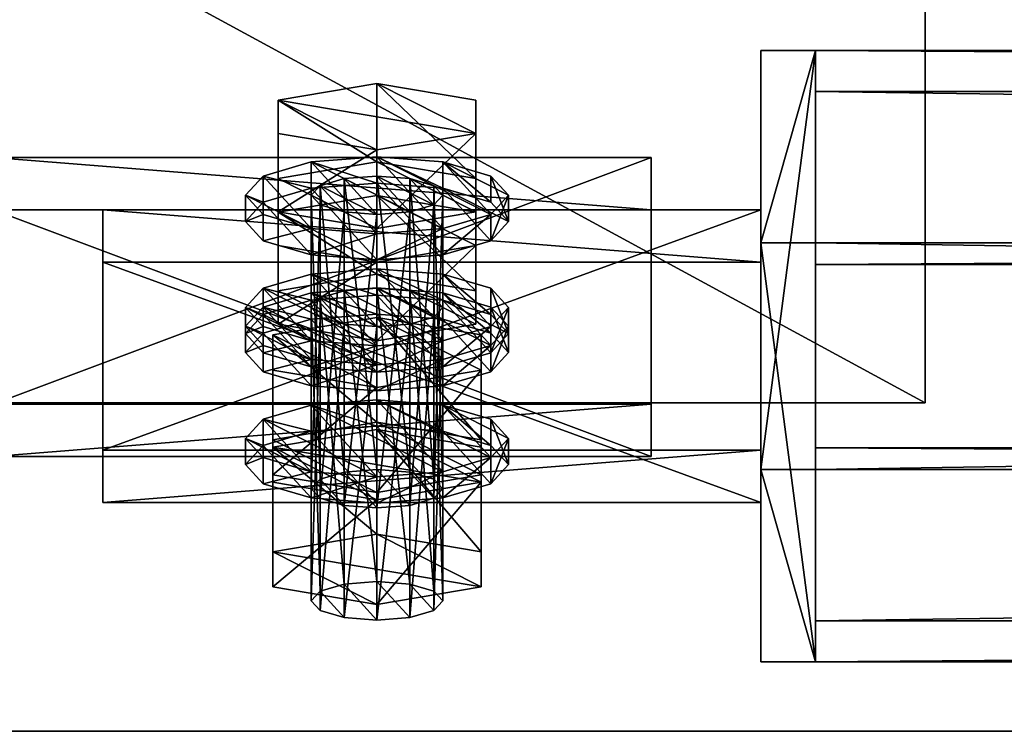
# Model space of a CAD drawing. Header units: millimetres. Extents: x 60485 to 71303, y 100 to 16900.
# Tile 644 of 656: x 65832 to 65922, y 16700 to 16765. Entities that reach past the tile are written whole.
import ezdxf

# ---------------------------------------------------------------- set-up
doc = ezdxf.new("R2010")
doc.units = ezdxf.units.MM
for name, color, linetype in [('1', 7, 'Continuous'), ('13', 7, 'Continuous'), ('21', 7, 'Continuous'), ('4', 7, 'Continuous'), ('99', 7, 'Continuous')]:
    doc.layers.add(name, color=color, linetype=linetype)

msp = doc.modelspace()

# ---------------------------------------------------------------- meshes
at = {"layer": '1', "color": 7}
mesh = msp.add_polyface(dxfattribs=at)
corners = [(70999.994, 16699.999, 2949.999), (70999.994, 16699.999, -0.001), (60499.994, 16699.999, -0.001), (60499.994, 16699.999, 2949.999), (70999.994, 16899.999, -0.001), (60499.994, 16899.999, -0.001), (70999.994, 16899.999, 2949.999), (60499.994, 16899.999, 2949.999)]
mesh.append_faces([[corners[k] for k in face] for face in [(0, 2, 3, 3), (1, 5, 2, 2), (4, 7, 5, 5), (6, 3, 7, 7), (1, 6, 4, 4), (3, 5, 7, 7)]], dxfattribs={"vtx0": -1, "color": 7})
mesh.append_faces([[corners[k] for k in face] for face in [(0, 1, 2, 2), (1, 4, 5, 5), (4, 6, 7, 7), (6, 0, 3, 3), (1, 0, 6, 6), (3, 2, 5, 5)]], dxfattribs={"vtx2": -1, "vtx3": -1, "color": 7})
at = {"layer": '13', "color": 7}
mesh = msp.add_polyface(dxfattribs=at)
corners = [(65865, 16723.893, 3037.736), (65862, 16750.435, 3028.781), (65865, 16750.67, 3029.549), (65862, 16747.397, 3018.843), (65859, 16748.916, 3023.812), (65859.804, 16748.039, 3020.943), (65859.804, 16749.793, 3026.681), (65865, 16747.162, 3018.074), (65868, 16747.397, 3018.843), (65865, 16751.954, 3033.75), (65856, 16750.435, 3028.781), (65856, 16757.607, 3026.588), (65865, 16759.127, 3031.557), (65856, 16747.397, 3018.843), (65856, 16754.569, 3016.65), (65865, 16745.877, 3013.873), (65865, 16753.05, 3011.681), (65874, 16754.569, 3016.65), (65865, 16750.033, 3036.018), (65859, 16749.563, 3034.481), (65859, 16751.954, 3033.75), (65865, 16752.424, 3035.287), (65854.608, 16748.279, 3030.28), (65854.608, 16750.67, 3029.549), (65853, 16746.525, 3024.543), (65853, 16748.916, 3023.812), (65854.608, 16744.771, 3018.805), (65854.608, 16747.162, 3018.074), (65859, 16743.487, 3014.604), (65859, 16745.877, 3013.873), (65865, 16743.017, 3013.067), (65865, 16745.407, 3012.336), (65871, 16745.877, 3013.873), (65865, 16741.721, 3000.279), (65856, 16740.202, 2995.31), (65856, 16747.374, 2993.117), (65865, 16748.893, 2998.086), (65856, 16744.336, 2983.179), (65865, 16742.817, 2978.21)]
mesh.append_faces([[corners[k] for k in face] for face in [(0, 1, 2, 2), (3, 4, 5, 5), (9, 11, 12, 12), (10, 14, 11, 11), (13, 16, 14, 14), (10, 15, 13, 13), (16, 11, 14, 14), (18, 20, 21, 21), (19, 23, 20, 20), (22, 25, 23, 23), (24, 27, 25, 25), (26, 29, 27, 27), (28, 31, 29, 29), (22, 26, 24, 24), (29, 25, 27, 27), (33, 35, 36, 36), (34, 37, 35, 35), (38, 35, 37, 37)]], dxfattribs={"vtx0": -1, "color": 7})
mesh.append_faces([[corners[k] for k in face] for face in [(4, 3, 6, 6), (6, 7, 1, 1), (1, 8, 2, 2), (9, 15, 10, 10), (11, 17, 12, 12), (18, 30, 19, 19), (19, 28, 22, 22), (25, 29, 23, 23), (23, 29, 20, 20), (20, 32, 21, 21), (35, 38, 36, 36)]], dxfattribs={"vtx0": -1, "vtx1": -1, "color": 7})
mesh.append_faces([[corners[k] for k in face] for face in [(6, 3, 7, 7), (19, 30, 28, 28), (22, 28, 26, 26), (20, 29, 31, 31)]], dxfattribs={"vtx0": -1, "vtx2": -1, "vtx3": -1, "color": 7})
mesh.append_faces([[corners[k] for k in face] for face in [(9, 10, 11, 11), (10, 13, 14, 14), (13, 15, 16, 16), (18, 19, 20, 20), (19, 22, 23, 23), (22, 24, 25, 25), (24, 26, 27, 27), (26, 28, 29, 29), (28, 30, 31, 31), (33, 34, 35, 35)]], dxfattribs={"vtx2": -1, "vtx3": -1, "color": 7})
mesh = msp.add_polyface(dxfattribs=at)
corners = [(65868, 16723.658, 3036.967), (65865, 16750.67, 3029.549), (65868, 16750.435, 3028.781), (65862, 16750.435, 3028.781), (65865, 16747.162, 3018.074), (65868, 16747.397, 3018.843), (65870.196, 16748.039, 3020.943), (65871, 16748.916, 3023.812), (65870.196, 16749.793, 3026.681), (65865, 16745.877, 3013.873), (65874, 16747.397, 3018.843), (65874, 16754.569, 3016.65), (65865, 16753.05, 3011.681), (65874, 16750.435, 3028.781), (65874, 16757.607, 3026.588), (65865, 16751.954, 3033.75), (65865, 16759.127, 3031.557), (65856, 16757.607, 3026.588), (65865, 16743.017, 3013.067), (65871, 16743.487, 3014.604), (65871, 16745.877, 3013.873), (65865, 16745.407, 3012.336), (65875.392, 16744.771, 3018.805), (65875.392, 16747.162, 3018.074), (65877, 16746.525, 3024.543), (65877, 16748.916, 3023.812), (65875.392, 16748.279, 3030.28), (65875.392, 16750.67, 3029.549), (65871, 16749.563, 3034.481), (65871, 16751.954, 3033.75), (65865, 16750.033, 3036.018), (65865, 16752.424, 3035.287), (65859, 16751.954, 3033.75), (65874, 16737.164, 2985.372), (65874, 16747.374, 2993.117), (65874, 16744.336, 2983.179), (65874, 16740.202, 2995.31), (65865, 16741.721, 3000.279), (65865, 16748.893, 2998.086), (65865, 16742.817, 2978.21)]
mesh.append_faces([[corners[k] for k in face] for face in [(0, 1, 2, 2), (2, 7, 8, 8), (9, 11, 12, 12), (10, 14, 11, 11), (13, 16, 14, 14), (10, 15, 13, 13), (16, 11, 14, 14), (18, 20, 21, 21), (19, 23, 20, 20), (22, 25, 23, 23), (24, 27, 25, 25), (26, 29, 27, 27), (28, 31, 29, 29), (24, 28, 26, 26), (29, 25, 27, 27), (33, 34, 35, 35), (36, 38, 34, 34), (38, 35, 34, 34)]], dxfattribs={"vtx0": -1, "color": 7})
mesh.append_faces([[corners[k] for k in face] for face in [(1, 6, 2, 2), (28, 19, 30, 30), (31, 23, 29, 29)]], dxfattribs={"vtx0": -1, "vtx1": -1, "color": 7})
mesh.append_faces([[corners[k] for k in face] for face in [(3, 4, 5, 5), (1, 5, 6, 6), (2, 6, 7, 7), (15, 10, 9, 9), (17, 12, 11, 11), (28, 24, 22, 22), (28, 22, 19, 19), (30, 19, 18, 18), (32, 21, 20, 20), (31, 20, 23, 23), (29, 23, 25, 25), (38, 39, 35, 35)]], dxfattribs={"vtx0": -1, "vtx2": -1, "vtx3": -1, "color": 7})
mesh.append_faces([[corners[k] for k in face] for face in [(9, 10, 11, 11), (10, 13, 14, 14), (13, 15, 16, 16), (18, 19, 20, 20), (19, 22, 23, 23), (22, 24, 25, 25), (24, 26, 27, 27), (26, 28, 29, 29), (28, 30, 31, 31), (36, 37, 38, 38)]], dxfattribs={"vtx2": -1, "vtx3": -1, "color": 7})
mesh = msp.add_polyface(dxfattribs=at)
corners = [(65865, 16720.385, 3026.26), (65868, 16747.397, 3018.843), (65865, 16747.162, 3018.074), (65868, 16723.658, 3036.967), (65865, 16723.893, 3037.736), (65865, 16750.67, 3029.549), (65862, 16723.658, 3036.967), (65862, 16750.435, 3028.781), (65859.804, 16723.016, 3034.867), (65859.804, 16749.793, 3026.681), (65859, 16748.916, 3023.812), (65859, 16722.139, 3031.998), (65859.804, 16748.039, 3020.943), (65859.804, 16721.262, 3029.129), (65862, 16747.397, 3018.843), (65862, 16720.62, 3027.029), (65865, 16738.08, 3039.673), (65859, 16737.61, 3038.135), (65859, 16740, 3037.404), (65865, 16740.47, 3038.942), (65854.608, 16736.325, 3033.935), (65854.608, 16738.716, 3033.204), (65853, 16734.571, 3028.197), (65853, 16736.962, 3027.466), (65859, 16733.924, 3017.528), (65865, 16733.454, 3015.991), (65871, 16733.924, 3017.528), (65862, 16737.164, 2985.372), (65859, 16738.683, 2990.341), (65859.804, 16737.806, 2987.472), (65859.804, 16739.56, 2993.21), (65865, 16736.929, 2984.603), (65862, 16740.202, 2995.31), (65868, 16737.164, 2985.372), (65865, 16740.437, 2996.079), (65856, 16740.202, 2995.31), (65856, 16737.164, 2985.372), (65856, 16744.336, 2983.179), (65865, 16735.644, 2980.403), (65865, 16742.817, 2978.21), (65865, 16741.721, 3000.279), (65865, 16739.8, 3002.548), (65859, 16739.33, 3001.01), (65859, 16741.721, 3000.279), (65865, 16742.191, 3001.817), (65854.608, 16738.046, 2996.81), (65854.608, 16740.437, 2996.079), (65853, 16736.292, 2991.072), (65853, 16738.683, 2990.341), (65854.608, 16736.929, 2984.603), (65865, 16732.784, 2979.596), (65854.608, 16734.538, 2985.334), (65859, 16735.644, 2980.403), (65865, 16735.174, 2978.865), (65871, 16735.644, 2980.403)]
mesh.append_faces([[corners[k] for k in face] for face in [(0, 1, 2, 2), (6, 9, 7, 7), (8, 10, 9, 9), (11, 12, 10, 10), (13, 14, 12, 12), (15, 2, 14, 14), (16, 18, 19, 19), (17, 21, 18, 18), (20, 23, 21, 21), (27, 28, 29, 29), (36, 39, 37, 37), (35, 38, 36, 36), (41, 43, 44, 44), (42, 46, 43, 43), (45, 48, 46, 46), (47, 49, 48, 48), (45, 51, 47, 47), (52, 48, 49, 49)]], dxfattribs={"vtx0": -1, "color": 7})
mesh.append_faces([[corners[k] for k in face] for face in [(23, 24, 21, 21), (21, 25, 18, 18), (18, 26, 19, 19), (28, 27, 30, 30), (30, 31, 32, 32), (32, 33, 34, 34), (40, 38, 35, 35), (41, 50, 42, 42), (42, 50, 45, 45), (48, 52, 46, 46), (46, 53, 43, 43), (43, 54, 44, 44)]], dxfattribs={"vtx0": -1, "vtx1": -1, "color": 7})
mesh.append_faces([[corners[k] for k in face] for face in [(30, 27, 31, 31), (46, 52, 53, 53)]], dxfattribs={"vtx0": -1, "vtx2": -1, "vtx3": -1, "color": 7})
mesh.append_faces([[corners[k] for k in face] for face in [(3, 4, 5, 5), (4, 6, 7, 7), (6, 8, 9, 9), (16, 17, 18, 18), (17, 20, 21, 21), (20, 22, 23, 23), (35, 36, 37, 37), (36, 38, 39, 39), (41, 42, 43, 43), (42, 45, 46, 46), (45, 47, 48, 48)]], dxfattribs={"vtx2": -1, "vtx3": -1, "color": 7})
mesh = msp.add_polyface(dxfattribs=at)
corners = [(65868, 16720.62, 3027.029), (65870.196, 16748.039, 3020.943), (65868, 16747.397, 3018.843), (65870.196, 16721.262, 3029.129), (65871, 16748.916, 3023.812), (65871, 16722.139, 3031.998), (65870.196, 16723.016, 3034.867), (65870.196, 16749.793, 3026.681), (65868, 16723.658, 3036.967), (65868, 16750.435, 3028.781), (65877, 16734.571, 3028.197), (65875.392, 16736.325, 3033.935), (65875.392, 16738.716, 3033.204), (65877, 16736.962, 3027.466), (65871, 16737.61, 3038.135), (65871, 16740, 3037.404), (65865, 16738.08, 3039.673), (65865, 16740.47, 3038.942), (65871, 16731.533, 3018.259), (65871, 16733.924, 3017.528), (65875.392, 16735.208, 3021.728), (65862, 16740.202, 2995.31), (65865, 16736.929, 2984.603), (65868, 16737.164, 2985.372), (65865, 16740.437, 2996.079), (65870.196, 16737.806, 2987.472), (65868, 16740.202, 2995.31), (65870.196, 16739.56, 2993.21), (65871, 16738.683, 2990.341), (65865, 16735.644, 2980.403), (65874, 16737.164, 2985.372), (65874, 16744.336, 2983.179), (65865, 16742.817, 2978.21), (65874, 16740.202, 2995.31), (65874, 16747.374, 2993.117), (65865, 16741.721, 3000.279), (65875.392, 16734.538, 2985.334), (65877, 16736.292, 2991.072), (65877, 16738.683, 2990.341), (65875.392, 16736.929, 2984.603), (65875.392, 16738.046, 2996.81), (65875.392, 16740.437, 2996.079), (65871, 16739.33, 3001.01), (65871, 16741.721, 3000.279), (65865, 16739.8, 3002.548), (65865, 16742.191, 3001.817), (65871, 16733.254, 2981.134), (65859, 16741.721, 3000.279), (65865, 16735.174, 2978.865), (65871, 16735.644, 2980.403)]
mesh.append_faces([[corners[k] for k in face] for face in [(0, 1, 2, 2), (3, 4, 1, 1), (5, 7, 4, 4), (6, 9, 7, 7), (10, 12, 13, 13), (11, 15, 12, 12), (14, 17, 15, 15), (12, 20, 13, 13), (27, 25, 28, 28), (29, 31, 32, 32), (30, 35, 33, 33), (36, 38, 39, 39), (37, 41, 38, 38), (40, 43, 41, 41), (42, 45, 43, 43), (37, 42, 40, 40), (41, 39, 38, 38)]], dxfattribs={"vtx0": -1, "color": 7})
mesh.append_faces([[corners[k] for k in face] for face in [(14, 18, 16, 16), (17, 20, 15, 15), (15, 20, 12, 12), (24, 25, 26, 26), (26, 25, 27, 27), (42, 46, 44, 44), (45, 49, 43, 43), (43, 39, 41, 41)]], dxfattribs={"vtx0": -1, "vtx1": -1, "color": 7})
mesh.append_faces([[corners[k] for k in face] for face in [(17, 19, 20, 20), (21, 22, 23, 23), (24, 23, 25, 25), (35, 30, 29, 29), (42, 37, 36, 36), (47, 48, 49, 49), (43, 49, 39, 39)]], dxfattribs={"vtx0": -1, "vtx2": -1, "vtx3": -1, "color": 7})
mesh.append_faces([[corners[k] for k in face] for face in [(5, 6, 7, 7), (6, 8, 9, 9), (10, 11, 12, 12), (11, 14, 15, 15), (14, 16, 17, 17), (29, 30, 31, 31), (30, 33, 34, 34), (36, 37, 38, 38), (37, 40, 41, 41), (40, 42, 43, 43), (42, 44, 45, 45)]], dxfattribs={"vtx2": -1, "vtx3": -1, "color": 7})
mesh = msp.add_polyface(dxfattribs=at)
corners = [(65859.804, 16723.016, 3034.867), (65859, 16722.139, 3031.998), (65859, 16748.916, 3023.812), (65859.804, 16721.262, 3029.129), (65859.804, 16748.039, 3020.943), (65862, 16720.62, 3027.029), (65862, 16747.397, 3018.843), (65865, 16720.385, 3026.26), (65865, 16747.162, 3018.074), (65865, 16728.215, 3041.611), (65855.5, 16726.612, 3036.366), (65855.5, 16736.175, 3033.442), (65865, 16737.778, 3038.688), (65855.5, 16723.405, 3025.876), (65855.5, 16732.968, 3022.952), (65865, 16731.364, 3017.707), (65853, 16734.571, 3028.197), (65854.608, 16732.817, 3022.459), (65854.608, 16735.208, 3021.728), (65853, 16736.962, 3027.466), (65859, 16731.533, 3018.259), (65859, 16733.924, 3017.528), (65865, 16731.063, 3016.722), (65865, 16733.454, 3015.991), (65865, 16738.08, 3039.673), (65859, 16737.61, 3038.135), (65854.608, 16736.325, 3033.935), (65854.608, 16738.716, 3033.204), (65865, 16713.66, 3004.265), (65862, 16740.202, 2995.31), (65865, 16740.437, 2996.079), (65862, 16713.425, 3003.496), (65859.804, 16739.56, 2993.21), (65859.804, 16712.783, 3001.396), (65859, 16738.683, 2990.341), (65859, 16711.906, 2998.527), (65859.804, 16737.806, 2987.472), (65859.804, 16711.029, 2995.658), (65862, 16737.164, 2985.372), (65862, 16710.387, 2993.558), (65865, 16736.929, 2984.603), (65853, 16736.292, 2991.072), (65854.608, 16734.538, 2985.334), (65854.608, 16736.929, 2984.603), (65859, 16733.254, 2981.134), (65859, 16735.644, 2980.403), (65865, 16732.784, 2979.596), (65865, 16735.174, 2978.865), (65854.608, 16738.046, 2996.81), (65865, 16727.847, 3006.202), (65859, 16727.377, 3004.665), (65859, 16729.767, 3003.934), (65865, 16730.237, 3005.471), (65854.608, 16726.092, 3000.464), (65854.608, 16728.483, 2999.733), (65853, 16726.729, 2993.996), (65865, 16723.221, 2982.52)]
mesh.append_faces([[corners[k] for k in face] for face in [(9, 11, 12, 12), (10, 14, 11, 11), (13, 15, 14, 14), (15, 11, 14, 14), (16, 18, 19, 19), (17, 21, 18, 18), (20, 23, 21, 21), (26, 17, 16, 16), (21, 19, 18, 18), (28, 29, 30, 30), (31, 32, 29, 29), (33, 34, 32, 32), (35, 36, 34, 34), (37, 38, 36, 36), (39, 40, 38, 38), (42, 45, 43, 43), (44, 47, 45, 45), (49, 51, 52, 52), (50, 54, 51, 51), (53, 55, 54, 54)]], dxfattribs={"vtx0": -1, "color": 7})
mesh.append_faces([[corners[k] for k in face] for face in [(11, 15, 12, 12), (24, 22, 25, 25), (25, 20, 26, 26), (54, 56, 51, 51)]], dxfattribs={"vtx0": -1, "vtx1": -1, "color": 7})
mesh.append_faces([[corners[k] for k in face] for face in [(25, 22, 20, 20), (26, 20, 17, 17), (27, 21, 23, 23), (48, 46, 44, 44), (48, 44, 42, 42)]], dxfattribs={"vtx0": -1, "vtx2": -1, "vtx3": -1, "color": 7})
mesh.append_faces([[corners[k] for k in face] for face in [(0, 1, 2, 2), (1, 3, 4, 4), (3, 5, 6, 6), (5, 7, 8, 8), (9, 10, 11, 11), (10, 13, 14, 14), (16, 17, 18, 18), (17, 20, 21, 21), (20, 22, 23, 23), (41, 42, 43, 43), (42, 44, 45, 45), (44, 46, 47, 47), (49, 50, 51, 51), (50, 53, 54, 54)]], dxfattribs={"vtx2": -1, "vtx3": -1, "color": 7})
mesh = msp.add_polyface(dxfattribs=at)
corners = [(65865, 16720.385, 3026.26), (65868, 16720.62, 3027.029), (65868, 16747.397, 3018.843), (65870.196, 16721.262, 3029.129), (65870.196, 16748.039, 3020.943), (65871, 16722.139, 3031.998), (65871, 16748.916, 3023.812), (65865, 16721.801, 3020.631), (65874.5, 16723.405, 3025.876), (65874.5, 16732.968, 3022.952), (65865, 16731.364, 3017.707), (65874.5, 16726.612, 3036.366), (65874.5, 16736.175, 3033.442), (65865, 16728.215, 3041.611), (65865, 16737.778, 3038.688), (65865, 16731.063, 3016.722), (65871, 16731.533, 3018.259), (65871, 16733.924, 3017.528), (65865, 16733.454, 3015.991), (65875.392, 16732.817, 3022.459), (65875.392, 16735.208, 3021.728), (65877, 16734.571, 3028.197), (65877, 16736.962, 3027.466), (65875.392, 16736.325, 3033.935), (65871, 16737.61, 3038.135), (65865, 16738.08, 3039.673), (65859, 16740, 3037.404), (65865, 16710.152, 2992.79), (65868, 16737.164, 2985.372), (65865, 16736.929, 2984.603), (65868, 16710.387, 2993.558), (65870.196, 16737.806, 2987.472), (65870.196, 16711.029, 2995.658), (65871, 16738.683, 2990.341), (65871, 16711.906, 2998.527), (65870.196, 16739.56, 2993.21), (65870.196, 16712.783, 3001.396), (65868, 16740.202, 2995.31), (65868, 16713.425, 3003.496), (65865, 16713.66, 3004.265), (65865, 16740.437, 2996.079), (65865, 16732.784, 2979.596), (65871, 16733.254, 2981.134), (65871, 16735.644, 2980.403), (65865, 16735.174, 2978.865), (65875.392, 16734.538, 2985.334), (65875.392, 16736.929, 2984.603), (65871, 16739.33, 3001.01), (65865, 16739.8, 3002.548), (65875.392, 16726.092, 3000.464), (65871, 16727.377, 3004.665), (65871, 16729.767, 3003.934), (65875.392, 16728.483, 2999.733), (65865, 16727.847, 3006.202), (65865, 16730.237, 3005.471), (65859, 16729.767, 3003.934), (65871, 16723.691, 2984.057), (65875.392, 16724.975, 2988.258), (65877, 16726.729, 2993.996)]
mesh.append_faces([[corners[k] for k in face] for face in [(7, 9, 10, 10), (8, 12, 9, 9), (11, 14, 12, 12), (14, 9, 12, 12), (15, 17, 18, 18), (16, 20, 17, 17), (19, 22, 20, 20), (19, 23, 21, 21), (27, 28, 29, 29), (30, 31, 28, 28), (32, 33, 31, 31), (34, 35, 33, 33), (36, 37, 35, 35), (38, 40, 37, 37), (41, 43, 44, 44), (42, 46, 43, 43), (49, 51, 52, 52), (50, 54, 51, 51), (51, 58, 52, 52)]], dxfattribs={"vtx0": -1, "color": 7})
mesh.append_faces([[corners[k] for k in face] for face in [(23, 19, 24, 24), (55, 56, 54, 54), (54, 57, 51, 51)]], dxfattribs={"vtx0": -1, "vtx1": -1, "color": 7})
mesh.append_faces([[corners[k] for k in face] for face in [(14, 10, 9, 9), (24, 19, 16, 16), (25, 16, 15, 15), (26, 18, 17, 17), (47, 45, 42, 42), (48, 42, 41, 41), (51, 57, 58, 58)]], dxfattribs={"vtx0": -1, "vtx2": -1, "vtx3": -1, "color": 7})
mesh.append_faces([[corners[k] for k in face] for face in [(0, 1, 2, 2), (1, 3, 4, 4), (3, 5, 6, 6), (7, 8, 9, 9), (8, 11, 12, 12), (11, 13, 14, 14), (15, 16, 17, 17), (16, 19, 20, 20), (19, 21, 22, 22), (38, 39, 40, 40), (41, 42, 43, 43), (42, 45, 46, 46), (49, 50, 51, 51), (50, 53, 54, 54)]], dxfattribs={"vtx2": -1, "vtx3": -1, "color": 7})
mesh = msp.add_polyface(dxfattribs=at)
corners = [(65865, 16723.893, 3037.736), (65865, 16720.385, 3026.26), (65862, 16723.658, 3036.967), (65862, 16720.62, 3027.029), (65859.804, 16723.016, 3034.867), (65859.804, 16721.262, 3029.129), (65859, 16722.139, 3031.998), (65855.5, 16723.405, 3025.876), (65865, 16721.801, 3020.631), (65865, 16731.364, 3017.707), (65865, 16728.215, 3041.611), (65855.5, 16726.612, 3036.366), (65865, 16713.66, 3004.265), (65862, 16713.425, 3003.496), (65862, 16740.202, 2995.31), (65859.804, 16712.783, 3001.396), (65859.804, 16739.56, 2993.21), (65859, 16711.906, 2998.527), (65859, 16738.683, 2990.341), (65859.804, 16711.029, 2995.658), (65859.804, 16737.806, 2987.472), (65862, 16710.387, 2993.558), (65862, 16737.164, 2985.372), (65865, 16710.152, 2992.79), (65865, 16736.929, 2984.603), (65865, 16717.982, 3008.141), (65855.5, 16716.379, 3002.895), (65855.5, 16725.942, 2999.972), (65865, 16727.545, 3005.217), (65855.5, 16713.172, 2992.405), (65855.5, 16722.735, 2989.481), (65865, 16711.568, 2987.16), (65865, 16721.131, 2984.236), (65874.5, 16713.172, 2992.405), (65854.608, 16726.092, 3000.464), (65853, 16724.338, 2994.727), (65853, 16726.729, 2993.996), (65854.608, 16722.584, 2988.989), (65854.608, 16724.975, 2988.258), (65859, 16721.3, 2984.788), (65859, 16723.691, 2984.057), (65865, 16720.83, 2983.251), (65865, 16723.221, 2982.52), (65865, 16727.847, 3006.202), (65859, 16727.377, 3004.665), (65854.608, 16728.483, 2999.733)]
mesh.append_faces([[corners[k] for k in face] for face in [(4, 5, 6, 6), (11, 8, 7, 7), (15, 19, 17, 17), (25, 27, 28, 28), (26, 30, 27, 27), (29, 32, 30, 30), (26, 31, 29, 29), (32, 27, 30, 30), (35, 38, 36, 36), (37, 40, 38, 38), (39, 42, 40, 40), (34, 37, 35, 35), (40, 36, 38, 38)]], dxfattribs={"vtx0": -1, "color": 7})
mesh.append_faces([[corners[k] for k in face] for face in [(0, 1, 2, 2), (2, 3, 4, 4), (10, 8, 11, 11), (12, 23, 13, 13), (13, 21, 15, 15), (25, 33, 26, 26), (43, 41, 44, 44), (44, 39, 34, 34), (36, 40, 45, 45)]], dxfattribs={"vtx0": -1, "vtx1": -1, "color": 7})
mesh.append_faces([[corners[k] for k in face] for face in [(2, 1, 3, 3), (4, 3, 5, 5), (13, 23, 21, 21), (15, 21, 19, 19), (44, 41, 39, 39), (34, 39, 37, 37), (45, 40, 42, 42)]], dxfattribs={"vtx0": -1, "vtx2": -1, "vtx3": -1, "color": 7})
mesh.append_faces([[corners[k] for k in face] for face in [(7, 8, 9, 9), (12, 13, 14, 14), (13, 15, 16, 16), (15, 17, 18, 18), (17, 19, 20, 20), (19, 21, 22, 22), (21, 23, 24, 24), (25, 26, 27, 27), (26, 29, 30, 30), (29, 31, 32, 32), (34, 35, 36, 36), (35, 37, 38, 38), (37, 39, 40, 40), (39, 41, 42, 42)]], dxfattribs={"vtx2": -1, "vtx3": -1, "color": 7})
mesh = msp.add_polyface(dxfattribs=at)
corners = [(65870.196, 16721.262, 3029.129), (65870.196, 16723.016, 3034.867), (65871, 16722.139, 3031.998), (65868, 16723.658, 3036.967), (65868, 16720.62, 3027.029), (65865, 16723.893, 3037.736), (65865, 16720.385, 3026.26), (65874.5, 16723.405, 3025.876), (65865, 16728.215, 3041.611), (65874.5, 16726.612, 3036.366), (65865, 16721.801, 3020.631), (65865, 16710.152, 2992.79), (65868, 16710.387, 2993.558), (65868, 16737.164, 2985.372), (65870.196, 16711.029, 2995.658), (65870.196, 16737.806, 2987.472), (65871, 16711.906, 2998.527), (65871, 16738.683, 2990.341), (65870.196, 16712.783, 3001.396), (65870.196, 16739.56, 2993.21), (65868, 16713.425, 3003.496), (65868, 16740.202, 2995.31), (65865, 16713.66, 3004.265), (65865, 16711.568, 2987.16), (65874.5, 16713.172, 2992.405), (65874.5, 16722.735, 2989.481), (65865, 16721.131, 2984.236), (65874.5, 16716.379, 3002.895), (65874.5, 16725.942, 2999.972), (65865, 16717.982, 3008.141), (65865, 16727.545, 3005.217), (65855.5, 16716.379, 3002.895), (65855.5, 16725.942, 2999.972), (65865, 16720.83, 2983.251), (65871, 16721.3, 2984.788), (65871, 16723.691, 2984.057), (65865, 16723.221, 2982.52), (65875.392, 16722.584, 2988.989), (65875.392, 16724.975, 2988.258), (65877, 16724.338, 2994.727), (65877, 16726.729, 2993.996), (65875.392, 16726.092, 3000.464), (65875.392, 16728.483, 2999.733), (65871, 16727.377, 3004.665), (65865, 16727.847, 3006.202), (65859, 16729.767, 3003.934), (65865, 16730.237, 3005.471)]
mesh.append_faces([[corners[k] for k in face] for face in [(0, 1, 2, 2), (7, 8, 9, 9), (14, 18, 16, 16), (23, 25, 26, 26), (24, 28, 25, 25), (27, 30, 28, 28), (24, 29, 27, 27), (30, 25, 28, 28), (33, 35, 36, 36), (34, 38, 35, 35), (37, 40, 38, 38), (39, 42, 40, 40), (37, 41, 39, 39)]], dxfattribs={"vtx0": -1, "color": 7})
mesh.append_faces([[corners[k] for k in face] for face in [(1, 0, 3, 3), (3, 4, 5, 5), (18, 14, 20, 20), (20, 12, 22, 22), (32, 25, 30, 30), (41, 37, 43, 43), (43, 34, 44, 44)]], dxfattribs={"vtx0": -1, "vtx1": -1, "color": 7})
mesh.append_faces([[corners[k] for k in face] for face in [(3, 0, 4, 4), (5, 4, 6, 6), (8, 7, 10, 10), (20, 14, 12, 12), (22, 12, 11, 11), (31, 24, 23, 23), (32, 26, 25, 25), (43, 37, 34, 34), (44, 34, 33, 33), (45, 36, 35, 35), (46, 35, 38, 38)]], dxfattribs={"vtx0": -1, "vtx2": -1, "vtx3": -1, "color": 7})
mesh.append_faces([[corners[k] for k in face] for face in [(11, 12, 13, 13), (12, 14, 15, 15), (14, 16, 17, 17), (16, 18, 19, 19), (18, 20, 21, 21), (23, 24, 25, 25), (24, 27, 28, 28), (27, 29, 30, 30), (33, 34, 35, 35), (34, 37, 38, 38), (37, 39, 40, 40), (39, 41, 42, 42)]], dxfattribs={"vtx2": -1, "vtx3": -1, "color": 7})
at = {"layer": '21', "color": 6}
mesh = msp.add_polyface(dxfattribs=at)
corners = [(65914.996, 16854.962, 2960.05), (65914.995, 16854.962, 2970.05), (65685.015, 16854.962, 2970.033), (65685.016, 16854.962, 2960.033), (65914.996, 16729.962, 2960.05), (65914.995, 16729.962, 2970.05), (65685.016, 16729.962, 2960.033), (65685.015, 16729.962, 2970.033)]
mesh.append_faces([[corners[k] for k in face] for face in [(0, 2, 3, 3), (4, 1, 0, 0), (6, 0, 3, 3), (7, 3, 2, 2), (5, 2, 1, 1), (7, 4, 6, 6)]], dxfattribs={"vtx0": -1, "color": 6})
mesh.append_faces([[corners[k] for k in face] for face in [(0, 1, 2, 2), (4, 5, 1, 1), (6, 4, 0, 0), (7, 6, 3, 3), (5, 7, 2, 2), (7, 5, 4, 4)]], dxfattribs={"vtx2": -1, "vtx3": -1, "color": 6})
at = {"layer": '4', "color": 171}
mesh = msp.add_polyface(dxfattribs=at)
corners = [(68295, 16742.599, 2979.209), (68295, 16710.085, 2989.15), (65905, 16710.085, 2989.15), (65905, 16742.599, 2979.209), (68295, 16725.873, 3040.791), (65905, 16725.873, 3040.791), (68295, 16758.387, 3030.85), (65905, 16758.387, 3030.85), (68295, 16744.591, 2975.463), (68295, 16762.133, 3032.842), (65905, 16762.133, 3032.842), (65905, 16744.591, 2975.463), (68295, 16723.881, 3044.537), (65905, 16723.881, 3044.537), (68295, 16706.339, 2987.158), (65905, 16706.339, 2987.158)]
mesh.append_faces([[corners[k] for k in face] for face in [(0, 2, 3, 3), (1, 5, 2, 2), (4, 7, 5, 5), (6, 3, 7, 7), (8, 10, 11, 11), (9, 13, 10, 10), (12, 15, 13, 13), (14, 11, 15, 15)]], dxfattribs={"vtx0": -1, "color": 171})
mesh.append_faces([[corners[k] for k in face] for face in [(9, 6, 12, 12), (6, 8, 0, 0), (0, 8, 1, 1), (12, 4, 14, 14), (4, 12, 6, 6), (14, 1, 8, 8), (3, 10, 7, 7), (15, 2, 13, 13)]], dxfattribs={"vtx0": -1, "vtx1": -1, "color": 171})
mesh.append_faces([[corners[k] for k in face] for face in [(6, 9, 8, 8), (14, 4, 1, 1), (11, 3, 2, 2), (3, 11, 10, 10), (7, 10, 13, 13), (2, 15, 11, 11), (13, 2, 5, 5), (13, 5, 7, 7)]], dxfattribs={"vtx0": -1, "vtx2": -1, "vtx3": -1, "color": 171})
mesh.append_faces([[corners[k] for k in face] for face in [(0, 1, 2, 2), (1, 4, 5, 5), (4, 6, 7, 7), (6, 0, 3, 3), (8, 9, 10, 10), (9, 12, 13, 13), (12, 14, 15, 15), (14, 8, 11, 11)]], dxfattribs={"vtx2": -1, "vtx3": -1, "color": 171})
at = {"layer": '99', "color": 7}
mesh = msp.add_polyface(dxfattribs=at)
corners = [(65905, 16744.591, 2975.463), (65905, 16706.339, 2987.158), (65905, 16723.881, 3044.537), (65905, 16762.133, 3032.842), (65900, 16706.339, 2987.158), (65900, 16723.881, 3044.537), (65900, 16744.591, 2975.463), (65900, 16762.133, 3032.842)]
mesh.append_faces([[corners[k] for k in face] for face in [(0, 2, 3, 3), (1, 5, 2, 2), (4, 7, 5, 5), (6, 3, 7, 7), (1, 6, 4, 4), (3, 5, 7, 7)]], dxfattribs={"vtx0": -1, "color": 7})
mesh.append_faces([[corners[k] for k in face] for face in [(0, 1, 2, 2), (1, 4, 5, 5), (4, 6, 7, 7), (6, 0, 3, 3), (1, 0, 6, 6), (3, 2, 5, 5)]], dxfattribs={"vtx2": -1, "vtx3": -1, "color": 7})
mesh = msp.add_polyface(dxfattribs=at)
corners = [(65890, 16725.078, 2971.495), (65830, 16725.078, 2971.495), (65830, 16747.591, 3045.13), (65890, 16747.591, 3045.13), (65830, 16729.86, 2970.033), (65830, 16752.372, 3043.669), (65890, 16729.86, 2970.033), (65890, 16752.372, 3043.669)]
mesh.append_faces([[corners[k] for k in face] for face in [(0, 2, 3, 3), (1, 5, 2, 2), (4, 7, 5, 5), (6, 3, 7, 7), (1, 6, 4, 4), (3, 5, 7, 7)]], dxfattribs={"vtx0": -1, "color": 7})
mesh.append_faces([[corners[k] for k in face] for face in [(0, 1, 2, 2), (1, 4, 5, 5), (4, 6, 7, 7), (6, 0, 3, 3), (1, 0, 6, 6), (3, 2, 5, 5)]], dxfattribs={"vtx2": -1, "vtx3": -1, "color": 7})
mesh = msp.add_polyface(dxfattribs=at)
corners = [(65900, 16720.882, 2974.87), (65840, 16720.882, 2974.87), (65840, 16742.809, 3046.592), (65900, 16742.809, 3046.592), (65840, 16725.663, 2973.408), (65840, 16747.591, 3045.13), (65900, 16725.663, 2973.408), (65900, 16747.591, 3045.13)]
mesh.append_faces([[corners[k] for k in face] for face in [(0, 2, 3, 3), (1, 5, 2, 2), (4, 7, 5, 5), (6, 3, 7, 7), (1, 6, 4, 4), (3, 5, 7, 7)]], dxfattribs={"vtx0": -1, "color": 7})
mesh.append_faces([[corners[k] for k in face] for face in [(0, 1, 2, 2), (1, 4, 5, 5), (4, 6, 7, 7), (6, 0, 3, 3), (1, 0, 6, 6), (3, 2, 5, 5)]], dxfattribs={"vtx2": -1, "vtx3": -1, "color": 7})

doc.saveas('drawing.dxf')
